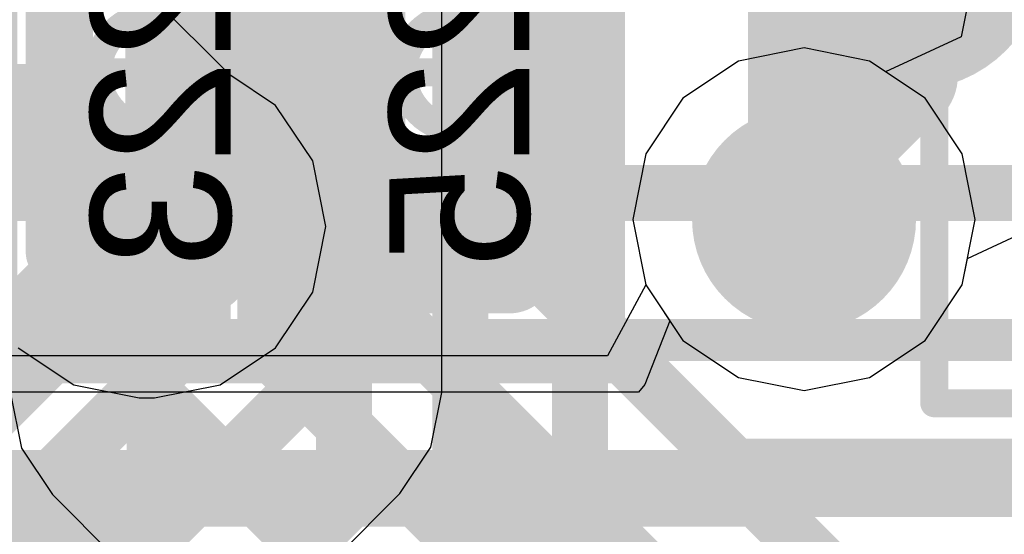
# Model space of a CAD drawing. Header units: millimetres. Extents: x -2 to 68, y -2 to 27.4.
# Tile 471 of 594: x 51.1 to 52.9, y 7.6 to 8.6. Entities that reach past the tile are written whole.
import ezdxf

# ---------------------------------------------------------------- set-up
doc = ezdxf.new("R2010")
doc.units = ezdxf.units.MM
for name, color, linetype in [('BottomLayer', 5, 'Continuous'), ('BottomPaste', 16, 'Continuous'), ('BottomSolder', 6, 'Continuous'), ('DrillGuide', 244, 'Continuous'), ('Mechanical10', 56, 'Continuous'), ('Mechanical13', 56, 'Continuous'), ('Mechanical15', 56, 'Continuous'), ('Mechanical17', 56, 'Continuous'), ('Mechanical6', 56, 'Continuous'), ('MidLayer1', 16, 'Continuous'), ('MidLayer2', 76, 'Continuous'), ('MidLayer3', 90, 'Continuous'), ('MidLayer4', 156, 'Continuous'), ('MidLayer5', 130, 'Continuous'), ('MidLayer6', 216, 'Continuous'), ('MidLayer7', 6, 'Continuous'), ('MidLayer8', 54, 'Continuous'), ('MultiLayer', 9, 'Continuous'), ('TopLayer', 1, 'Continuous'), ('TopPaste', 8, 'Continuous'), ('TopSolder', 216, 'Continuous'), ('ViaHoleLayer', 16, 'Continuous')]:
    doc.layers.add(name, color=color, linetype=linetype)

# ---------------------------------------------------------------- blocks, each defined once
blk = doc.blocks.new('BGA169C50P13X13_700X700X60_B_102')
at = {"layer": 'Mechanical10', "const_width": 0.1}
blk.add_lwpolyline([(3.5, -3.5), (-3.5, -3.5)], dxfattribs=at)
at = {"layer": 'Mechanical6', "const_width": 0.05}
blk.add_lwpolyline([(3.75, -3.75), (-3.75, -3.75)], dxfattribs=at)
blk = doc.blocks.new('CAP_0402_B_105')
at = {"layer": 'Mechanical6', "const_width": 0.05}
for points in [[(-0.9, -0.44), (-0.9, 0.44)], [(-0.9, -0.44), (0.9, -0.44)]]:
    blk.add_lwpolyline(points, dxfattribs=at)
at = {"layer": 'Mechanical6', "const_width": 0.025}
blk.add_lwpolyline([(-0.9125, -0.44, 1), (-0.8875, -0.44, 1)], format="xyb", close=True, dxfattribs=at)
blk.add_lwpolyline([(-0.9125, -0.44, 1), (-0.8875, -0.44, 1)], format="xyb", close=True, dxfattribs=at)
blk = doc.blocks.new('CAP_0201_B_111')
at = {"layer": 'BottomLayer', "const_width": 0.0806}
for points in [[(-0.3897, 0.0894, 1), (-0.3091, 0.0894, 1)], [(-0.2409, 0.0894, 1), (-0.1603, 0.0894, 1)], [(0.1603, 0.0894, 1), (0.2409, 0.0894, 1)], [(0.3091, 0.0894, 1), (0.3897, 0.0894, 1)], [(-0.3897, -0.0894, 1), (-0.3091, -0.0894, 1)], [(-0.2409, -0.0894, 1), (-0.1603, -0.0894, 1)], [(0.1603, -0.0894, 1), (0.2409, -0.0894, 1)], [(0.3091, -0.0894, 1), (0.3897, -0.0894, 1)]]:
    blk.add_lwpolyline(points, format="xyb", close=True, dxfattribs=at)
at = {"layer": 'BottomLayer'}
for points in [[(-0.2006, 0.17), (-0.3494, 0.17), (-0.2006, -0.17), (-0.3494, -0.17)], [(0.2006, -0.17), (0.3494, -0.17), (0.2006, 0.17), (0.3494, 0.17)], [(-0.12, 0.0894), (-0.43, 0.0894), (-0.12, -0.0894), (-0.43, -0.0894)], [(0.12, -0.0894), (0.43, -0.0894), (0.12, 0.0894), (0.43, 0.0894)]]:
    blk.add_solid(points, dxfattribs=at)
at = {"layer": 'BottomPaste', "const_width": 0.0806}
for points in [[(-0.3897, 0.0894, 1), (-0.3091, 0.0894, 1)], [(-0.2409, 0.0894, 1), (-0.1603, 0.0894, 1)], [(0.1603, 0.0894, 1), (0.2409, 0.0894, 1)], [(0.3091, 0.0894, 1), (0.3897, 0.0894, 1)], [(-0.3897, -0.0894, 1), (-0.3091, -0.0894, 1)], [(-0.2409, -0.0894, 1), (-0.1603, -0.0894, 1)], [(0.1603, -0.0894, 1), (0.2409, -0.0894, 1)], [(0.3091, -0.0894, 1), (0.3897, -0.0894, 1)]]:
    blk.add_lwpolyline(points, format="xyb", close=True, dxfattribs=at)
at = {"layer": 'BottomPaste'}
for points in [[(-0.2006, 0.17), (-0.3494, 0.17), (-0.2006, -0.17), (-0.3494, -0.17)], [(0.2006, -0.17), (0.3494, -0.17), (0.2006, 0.17), (0.3494, 0.17)], [(-0.12, 0.0894), (-0.43, 0.0894), (-0.12, -0.0894), (-0.43, -0.0894)], [(0.12, -0.0894), (0.43, -0.0894), (0.12, 0.0894), (0.43, 0.0894)]]:
    blk.add_solid(points, dxfattribs=at)
at = {"layer": 'BottomSolder', "const_width": 0.0806}
for points in [[(-0.3897, 0.0894, 1), (-0.3091, 0.0894, 1)], [(-0.2409, 0.0894, 1), (-0.1603, 0.0894, 1)], [(0.1603, 0.0894, 1), (0.2409, 0.0894, 1)], [(0.3091, 0.0894, 1), (0.3897, 0.0894, 1)], [(-0.3897, -0.0894, 1), (-0.3091, -0.0894, 1)], [(-0.2409, -0.0894, 1), (-0.1603, -0.0894, 1)], [(0.1603, -0.0894, 1), (0.2409, -0.0894, 1)], [(0.3091, -0.0894, 1), (0.3897, -0.0894, 1)]]:
    blk.add_lwpolyline(points, format="xyb", close=True, dxfattribs=at)
at = {"layer": 'BottomSolder'}
for points in [[(-0.2006, 0.17), (-0.3494, 0.17), (-0.2006, -0.17), (-0.3494, -0.17)], [(0.2006, -0.17), (0.3494, -0.17), (0.2006, 0.17), (0.3494, 0.17)], [(-0.12, 0.0894), (-0.43, 0.0894), (-0.12, -0.0894), (-0.43, -0.0894)], [(0.12, -0.0894), (0.43, -0.0894), (0.12, 0.0894), (0.43, 0.0894)]]:
    blk.add_solid(points, dxfattribs=at)
at = {"layer": 'Mechanical10', "const_width": 0.12}
for points in [[(0.32, 0.17), (-0.32, 0.17)], [(-0.32, -0.17), (-0.32, 0.17)], [(0.32, -0.17), (0.32, 0.17)], [(0.32, -0.17), (-0.32, -0.17)]]:
    blk.add_lwpolyline(points, dxfattribs=at)
at = {"layer": 'Mechanical10', "const_width": 0.06}
for points in [[(-0.35, 0.17, 1), (-0.29, 0.17, 1)], [(-0.35, 0.17, 1), (-0.29, 0.17, 1)], [(0.29, 0.17, 1), (0.35, 0.17, 1)], [(0.29, 0.17, 1), (0.35, 0.17, 1)], [(-0.35, -0.17, 1), (-0.29, -0.17, 1)], [(-0.35, -0.17, 1), (-0.29, -0.17, 1)], [(0.29, -0.17, 1), (0.35, -0.17, 1)], [(0.29, -0.17, 1), (0.35, -0.17, 1)]]:
    blk.add_lwpolyline(points, format="xyb", close=True, dxfattribs=at)
at = {"layer": 'Mechanical6', "const_width": 0.05}
for points in [[(0.53, 0.27), (-0.53, 0.27)], [(-0.53, -0.27), (-0.53, 0.27)], [(0.53, -0.27), (0.53, 0.27)], [(0, -0.135), (0, 0.135)], [(0.135, 0), (-0.135, 0)], [(0.53, -0.27), (-0.53, -0.27)]]:
    blk.add_lwpolyline(points, dxfattribs=at)
at = {"layer": 'Mechanical6'}
for points, const_width in [([(-0.5425, 0.27, 1), (-0.5175, 0.27, 1)], 0.025), ([(-0.5425, 0.27, 1), (-0.5175, 0.27, 1)], 0.025), ([(0.5175, 0.27, 1), (0.5425, 0.27, 1)], 0.025), ([(0.5175, 0.27, 1), (0.5425, 0.27, 1)], 0.025), ([(-0.0125, 0.135, 1), (0.0125, 0.135, 1)], 0.025), ([(0.1013, 0, 1), (-0.1013, 0, 1)], 0.05), ([(-0.1475, 0, 1), (-0.1225, 0, 1)], 0.025), ([(-0.1138, 0, 1), (-0.0888, 0, 1)], 0.025), ([(0.0888, 0, 1), (0.1138, 0, 1)], 0.025), ([(0.1225, 0, 1), (0.1475, 0, 1)], 0.025), ([(-0.0125, -0.135, 1), (0.0125, -0.135, 1)], 0.025), ([(-0.5425, -0.27, 1), (-0.5175, -0.27, 1)], 0.025), ([(-0.5425, -0.27, 1), (-0.5175, -0.27, 1)], 0.025), ([(0.5175, -0.27, 1), (0.5425, -0.27, 1)], 0.025), ([(0.5175, -0.27, 1), (0.5425, -0.27, 1)], 0.025)]:
    blk.add_lwpolyline(points, format="xyb", close=True, dxfattribs=dict(at, const_width=const_width))
blk = doc.blocks.new('CAP_0201_B_113')
at = {"layer": 'BottomLayer', "const_width": 0.0806}
for points in [[(-0.3897, 0.0894, 1), (-0.3091, 0.0894, 1)], [(-0.2409, 0.0894, 1), (-0.1603, 0.0894, 1)], [(0.1603, 0.0894, 1), (0.2409, 0.0894, 1)], [(0.3091, 0.0894, 1), (0.3897, 0.0894, 1)], [(-0.3897, -0.0894, 1), (-0.3091, -0.0894, 1)], [(-0.2409, -0.0894, 1), (-0.1603, -0.0894, 1)], [(0.1603, -0.0894, 1), (0.2409, -0.0894, 1)], [(0.3091, -0.0894, 1), (0.3897, -0.0894, 1)]]:
    blk.add_lwpolyline(points, format="xyb", close=True, dxfattribs=at)
at = {"layer": 'BottomLayer'}
for points in [[(-0.2006, 0.17), (-0.3494, 0.17), (-0.2006, -0.17), (-0.3494, -0.17)], [(0.2006, -0.17), (0.3494, -0.17), (0.2006, 0.17), (0.3494, 0.17)], [(-0.12, 0.0894), (-0.43, 0.0894), (-0.12, -0.0894), (-0.43, -0.0894)], [(0.12, -0.0894), (0.43, -0.0894), (0.12, 0.0894), (0.43, 0.0894)]]:
    blk.add_solid(points, dxfattribs=at)
at = {"layer": 'BottomPaste', "const_width": 0.0806}
for points in [[(-0.3897, 0.0894, 1), (-0.3091, 0.0894, 1)], [(-0.2409, 0.0894, 1), (-0.1603, 0.0894, 1)], [(0.1603, 0.0894, 1), (0.2409, 0.0894, 1)], [(0.3091, 0.0894, 1), (0.3897, 0.0894, 1)], [(-0.3897, -0.0894, 1), (-0.3091, -0.0894, 1)], [(-0.2409, -0.0894, 1), (-0.1603, -0.0894, 1)], [(0.1603, -0.0894, 1), (0.2409, -0.0894, 1)], [(0.3091, -0.0894, 1), (0.3897, -0.0894, 1)]]:
    blk.add_lwpolyline(points, format="xyb", close=True, dxfattribs=at)
at = {"layer": 'BottomPaste'}
for points in [[(-0.2006, 0.17), (-0.3494, 0.17), (-0.2006, -0.17), (-0.3494, -0.17)], [(0.2006, -0.17), (0.3494, -0.17), (0.2006, 0.17), (0.3494, 0.17)], [(-0.12, 0.0894), (-0.43, 0.0894), (-0.12, -0.0894), (-0.43, -0.0894)], [(0.12, -0.0894), (0.43, -0.0894), (0.12, 0.0894), (0.43, 0.0894)]]:
    blk.add_solid(points, dxfattribs=at)
at = {"layer": 'BottomSolder', "const_width": 0.0806}
for points in [[(-0.3897, 0.0894, 1), (-0.3091, 0.0894, 1)], [(-0.2409, 0.0894, 1), (-0.1603, 0.0894, 1)], [(0.1603, 0.0894, 1), (0.2409, 0.0894, 1)], [(0.3091, 0.0894, 1), (0.3897, 0.0894, 1)], [(-0.3897, -0.0894, 1), (-0.3091, -0.0894, 1)], [(-0.2409, -0.0894, 1), (-0.1603, -0.0894, 1)], [(0.1603, -0.0894, 1), (0.2409, -0.0894, 1)], [(0.3091, -0.0894, 1), (0.3897, -0.0894, 1)]]:
    blk.add_lwpolyline(points, format="xyb", close=True, dxfattribs=at)
at = {"layer": 'BottomSolder'}
for points in [[(-0.2006, 0.17), (-0.3494, 0.17), (-0.2006, -0.17), (-0.3494, -0.17)], [(0.2006, -0.17), (0.3494, -0.17), (0.2006, 0.17), (0.3494, 0.17)], [(-0.12, 0.0894), (-0.43, 0.0894), (-0.12, -0.0894), (-0.43, -0.0894)], [(0.12, -0.0894), (0.43, -0.0894), (0.12, 0.0894), (0.43, 0.0894)]]:
    blk.add_solid(points, dxfattribs=at)
at = {"layer": 'Mechanical10', "const_width": 0.12}
for points in [[(-0.32, -0.17), (-0.32, 0.17)], [(0.32, 0.17), (-0.32, 0.17)], [(0.32, -0.17), (0.32, 0.17)], [(0.32, -0.17), (-0.32, -0.17)]]:
    blk.add_lwpolyline(points, dxfattribs=at)
at = {"layer": 'Mechanical10', "const_width": 0.06}
for points in [[(-0.35, 0.17, 1), (-0.29, 0.17, 1)], [(-0.35, 0.17, 1), (-0.29, 0.17, 1)], [(0.29, 0.17, 1), (0.35, 0.17, 1)], [(0.29, 0.17, 1), (0.35, 0.17, 1)], [(-0.35, -0.17, 1), (-0.29, -0.17, 1)], [(-0.35, -0.17, 1), (-0.29, -0.17, 1)], [(0.29, -0.17, 1), (0.35, -0.17, 1)], [(0.29, -0.17, 1), (0.35, -0.17, 1)]]:
    blk.add_lwpolyline(points, format="xyb", close=True, dxfattribs=at)
at = {"layer": 'Mechanical6', "const_width": 0.05}
for points in [[(-0.53, -0.27), (-0.53, 0.27)], [(0.53, 0.27), (-0.53, 0.27)], [(0.53, -0.27), (0.53, 0.27)], [(0, -0.135), (0, 0.135)], [(0.135, 0), (-0.135, 0)], [(0.53, -0.27), (-0.53, -0.27)]]:
    blk.add_lwpolyline(points, dxfattribs=at)
at = {"layer": 'Mechanical6'}
for points, const_width in [([(-0.5425, 0.27, 1), (-0.5175, 0.27, 1)], 0.025), ([(-0.5425, 0.27, 1), (-0.5175, 0.27, 1)], 0.025), ([(0.5175, 0.27, 1), (0.5425, 0.27, 1)], 0.025), ([(0.5175, 0.27, 1), (0.5425, 0.27, 1)], 0.025), ([(-0.0125, 0.135, 1), (0.0125, 0.135, 1)], 0.025), ([(0.1013, 0, 1), (-0.1013, 0, 1)], 0.05), ([(-0.1475, 0, 1), (-0.1225, 0, 1)], 0.025), ([(-0.1138, 0, 1), (-0.0888, 0, 1)], 0.025), ([(0.0888, 0, 1), (0.1138, 0, 1)], 0.025), ([(0.1225, 0, 1), (0.1475, 0, 1)], 0.025), ([(-0.0125, -0.135, 1), (0.0125, -0.135, 1)], 0.025), ([(-0.5425, -0.27, 1), (-0.5175, -0.27, 1)], 0.025), ([(-0.5425, -0.27, 1), (-0.5175, -0.27, 1)], 0.025), ([(0.5175, -0.27, 1), (0.5425, -0.27, 1)], 0.025), ([(0.5175, -0.27, 1), (0.5425, -0.27, 1)], 0.025)]:
    blk.add_lwpolyline(points, format="xyb", close=True, dxfattribs=dict(at, const_width=const_width))
blk = doc.blocks.new('MT53D512M32D2DS_053_WT_D_F_________1_168')
at = {"layer": 'Mechanical13', "const_width": 0.1}
blk.add_lwpolyline([(5, 7.25), (-5, 7.25)], dxfattribs=at)
at = {"layer": 'Mechanical15', "const_width": 0.05}
blk.add_lwpolyline([(5.25, 7.5), (-5.25, 7.5)], dxfattribs=at)
at = {"layer": 'TopLayer', "const_width": 0.14}
blk.add_lwpolyline([(-1.27, 6.825, 1), (-1.13, 6.825, 1)], format="xyb", close=True, dxfattribs=at)
at = {"layer": 'TopPaste', "const_width": 0.14}
blk.add_lwpolyline([(-1.27, 6.825, 1), (-1.13, 6.825, 1)], format="xyb", close=True, dxfattribs=at)
at = {"layer": 'TopSolder', "const_width": 0.2416}
blk.add_lwpolyline([(-1.3208, 6.825, 1), (-1.0792, 6.825, 1)], format="xyb", close=True, dxfattribs=at)

msp = doc.modelspace()

# ---------------------------------------------------------------- linework, layer by layer
at = {"layer": 'BottomLayer'}
for points, const_width in [([(52.51, 8.2028), (52.51, 8.855)], 0.2), ([(51.35, 7.56), (51.35, 8.19)], 0.1), ([(51.35, 8.19), (51.895, 8.19)], 0.1)]:
    msp.add_lwpolyline(points, dxfattribs=dict(at, const_width=const_width))
for points, const_width in [([(52.41, 8.2028, 1), (52.61, 8.2028, 1)], 0.2), ([(51.275, 8.19, 1), (51.425, 8.19, 1)], 0.15), ([(52.46, 8.2028, 1), (52.56, 8.2028, 1)], 0.1), ([(51.325, 8.19, 1), (51.375, 8.19, 1)], 0.05), ([(51.325, 8.19, 1), (51.375, 8.19, 1)], 0.05), ([(51.87, 8.19, 1), (51.92, 8.19, 1)], 0.05), ([(51.9342, 7.5722, 1), (52.0842, 7.5722, 1)], 0.15)]:
    msp.add_lwpolyline(points, format="xyb", close=True, dxfattribs=dict(at, const_width=const_width))
at = {"layer": 'DrillGuide'}
for points, const_width in [([(52.46, 8.2028, 1), (52.56, 8.2028, 1)], 0.1), ([(51.325, 8.19, 1), (51.375, 8.19, 1)], 0.05)]:
    msp.add_lwpolyline(points, format="xyb", close=True, dxfattribs=dict(at, const_width=const_width))
at = {"layer": 'MidLayer1'}
for p, q in [((52.8001, 8.5762), (52.7907, 8.5289)), ((52.7907, 8.5289), (52.6557, 8.4663)), ((52.51, 8.5087), (52.393, 8.4854)), ((52.6271, 8.4854), (52.51, 8.5087)), ((52.393, 8.4854), (52.2938, 8.4191)), ((52.6557, 8.4663), (52.6271, 8.4854)), ((52.2938, 8.4191), (52.2274, 8.3199)), ((52.2274, 8.3199), (52.2042, 8.2028)), ((52.2042, 8.2028), (52.2274, 8.0858)), ((52.802, 8.1331), (52.937, 8.1957)), ((52.7926, 8.0858), (52.802, 8.1331)), ((52.2274, 8.0858), (52.2938, 7.9866)), ((52.7263, 7.9866), (52.7926, 8.0858)), ((52.2938, 7.9866), (52.393, 7.9203)), ((52.6271, 7.9203), (52.7263, 7.9866)), ((52.393, 7.9203), (52.51, 7.897)), ((52.51, 7.897), (52.6271, 7.9203))]:
    msp.add_line(p, q, dxfattribs=at)
at = {"layer": 'MidLayer1', "const_width": 0.2}
msp.add_lwpolyline([(52.41, 8.2028, 1), (52.61, 8.2028, 1)], format="xyb", close=True, dxfattribs=at)
at = {"layer": 'MidLayer2'}
for p, q in [((51.8629, 7.8936), (51.8629, 8.9336)), ((52.8001, 8.5762), (52.7907, 8.5289)), ((52.7907, 8.5289), (52.6557, 8.4663)), ((52.51, 8.5087), (52.393, 8.4854)), ((52.6271, 8.4854), (52.51, 8.5087)), ((52.393, 8.4854), (52.2938, 8.4191)), ((52.6557, 8.4663), (52.6271, 8.4854)), ((52.2938, 8.4191), (52.2274, 8.3199)), ((52.2274, 8.3199), (52.2042, 8.2028)), ((52.2042, 8.2028), (52.2274, 8.0858)), ((52.802, 8.1331), (52.937, 8.1957)), ((52.7926, 8.0858), (52.802, 8.1331)), ((52.2274, 8.0858), (52.2938, 7.9866)), ((52.7263, 7.9866), (52.7926, 8.0858)), ((52.2938, 7.9866), (52.393, 7.9203)), ((52.6271, 7.9203), (52.7263, 7.9866)), ((52.393, 7.9203), (52.51, 7.897)), ((52.51, 7.897), (52.6271, 7.9203)), ((51.8435, 7.7961), (51.8629, 7.8936)), ((51.7882, 7.7134), (51.8435, 7.7961)), ((51.5286, 7.4538), (51.7882, 7.7134))]:
    msp.add_line(p, q, dxfattribs=at)
at = {"layer": 'MidLayer2', "const_width": 0.1}
for points in [[(51.3738, 8.1689), (51.3738, 9.2792)], [(51.608, 7.8936), (51.608, 9.1562)], [(51.0389, 7.834), (51.3738, 8.1689)], [(51.3484, 7.634), (51.608, 7.8936)], [(48.3783, 7.634), (51.3484, 7.634)]]:
    msp.add_lwpolyline(points, dxfattribs=at)
at = {"layer": 'MidLayer2'}
for points, const_width in [([(52.41, 8.2028, 1), (52.61, 8.2028, 1)], 0.2), ([(51.3488, 8.1689, 1), (51.3988, 8.1689, 1)], 0.05), ([(51.3488, 8.1689, 1), (51.3988, 8.1689, 1)], 0.05), ([(51.583, 7.8936, 1), (51.633, 7.8936, 1)], 0.05), ([(51.583, 7.8936, 1), (51.633, 7.8936, 1)], 0.05), ([(51.3234, 7.634, 1), (51.3734, 7.634, 1)], 0.05), ([(51.3234, 7.634, 1), (51.3734, 7.634, 1)], 0.05)]:
    msp.add_lwpolyline(points, format="xyb", close=True, dxfattribs=dict(at, const_width=const_width))
at = {"layer": 'MidLayer3'}
for p, q in [((52.8001, 8.5762), (52.7907, 8.5289)), ((52.7907, 8.5289), (52.6557, 8.4663)), ((52.51, 8.5087), (52.393, 8.4854)), ((52.6271, 8.4854), (52.51, 8.5087)), ((52.393, 8.4854), (52.2938, 8.4191)), ((52.6557, 8.4663), (52.6271, 8.4854)), ((52.2938, 8.4191), (52.2274, 8.3199)), ((52.2274, 8.3199), (52.2042, 8.2028)), ((52.2042, 8.2028), (52.2274, 8.0858)), ((52.2274, 8.0858), (52.2705, 8.0214)), ((52.2705, 8.0214), (52.2258, 7.9078)), ((52.2258, 7.9078), (52.2142, 7.8944)), ((52.2142, 7.8944), (45.8746, 7.8944))]:
    msp.add_line(p, q, dxfattribs=at)
at = {"layer": 'MidLayer3', "const_width": 0.2}
msp.add_lwpolyline([(52.41, 8.2028, 1), (52.61, 8.2028, 1)], format="xyb", close=True, dxfattribs=at)
at = {"layer": 'MidLayer3', "const_width": 0.12}
msp.add_lwpolyline([(45.807, 7.7313), (53.993, 7.7313)], dxfattribs=at)
at = {"layer": 'MidLayer4'}
for p, q in [((51.4847, 8.4608), (51.349, 8.5965)), ((52.8001, 8.5762), (52.7907, 8.5289)), ((52.7907, 8.5289), (52.6557, 8.4663)), ((52.51, 8.5087), (52.393, 8.4854)), ((52.6271, 8.4854), (52.51, 8.5087)), ((52.393, 8.4854), (52.2938, 8.4191)), ((52.6557, 8.4663), (52.6271, 8.4854)), ((51.5663, 8.4063), (51.4847, 8.4608)), ((51.6326, 8.3071), (51.5663, 8.4063)), ((52.2938, 8.4191), (52.2274, 8.3199)), ((52.2274, 8.3199), (52.2042, 8.2028)), ((51.6559, 8.19), (51.6326, 8.3071)), ((52.2042, 8.2028), (52.2274, 8.0858)), ((52.802, 8.1331), (52.937, 8.1957)), ((51.6326, 8.0729), (51.6559, 8.19)), ((52.7926, 8.0858), (52.802, 8.1331)), ((51.5663, 7.9737), (51.6326, 8.0729)), ((52.2274, 8.0858), (52.2938, 7.9866)), ((52.7263, 7.9866), (52.7926, 8.0858)), ((52.2938, 7.9866), (52.393, 7.9203)), ((52.6271, 7.9203), (52.7263, 7.9866)), ((51.1067, 7.9737), (51.2059, 7.9074)), ((51.4671, 7.9074), (51.5663, 7.9737)), ((52.393, 7.9203), (52.51, 7.897)), ((52.51, 7.897), (52.6271, 7.9203)), ((51.2059, 7.9074), (51.3229, 7.8841)), ((51.35, 7.8841), (51.4671, 7.9074)), ((51.3229, 7.8841), (51.323, 7.8841)), ((51.323, 7.8841), (51.35, 7.8841))]:
    msp.add_line(p, q, dxfattribs=at)
at = {"layer": 'MidLayer4', "const_width": 0.2}
for points in [[(50.4069, 8.3802), (51.1327, 8.3802)], [(51.1327, 8.3802), (51.3229, 8.19)], [(51.3229, 8.19), (51.35, 8.19)]]:
    msp.add_lwpolyline(points, dxfattribs=at)
at = {"layer": 'MidLayer4'}
for points, const_width in [([(51.0827, 8.3802, 1), (51.1827, 8.3802, 1)], 0.1), ([(51.0827, 8.3802, 1), (51.1827, 8.3802, 1)], 0.1), ([(52.41, 8.2028, 1), (52.61, 8.2028, 1)], 0.2), ([(51.275, 8.19, 1), (51.425, 8.19, 1)], 0.15), ([(51.2729, 8.19, 1), (51.3729, 8.19, 1)], 0.1), ([(51.2729, 8.19, 1), (51.3729, 8.19, 1)], 0.1), ([(51.3, 8.19, 1), (51.4, 8.19, 1)], 0.1), ([(51.9342, 7.5722, 1), (52.0842, 7.5722, 1)], 0.15)]:
    msp.add_lwpolyline(points, format="xyb", close=True, dxfattribs=dict(at, const_width=const_width))
at = {"layer": 'MidLayer5'}
for p, q in [((52.8001, 8.5762), (52.7907, 8.5289)), ((52.7907, 8.5289), (52.6557, 8.4663)), ((52.51, 8.5087), (52.393, 8.4854)), ((52.6271, 8.4854), (52.51, 8.5087)), ((52.393, 8.4854), (52.2938, 8.4191)), ((52.6557, 8.4663), (52.6271, 8.4854)), ((52.2938, 8.4191), (52.2274, 8.3199)), ((52.2274, 8.3199), (52.2042, 8.2028)), ((52.2042, 8.2028), (52.2274, 8.0858)), ((52.2274, 8.0858), (52.1592, 7.9594)), ((52.1592, 7.9594), (50.6336, 7.9594))]:
    msp.add_line(p, q, dxfattribs=at)
for points, const_width in [([(52.41, 8.2028, 1), (52.61, 8.2028, 1)], 0.2), ([(52.4006, 7.7045, 1), (52.4506, 7.7045, 1)], 0.05), ([(52.4006, 7.7045, 1), (52.4506, 7.7045, 1)], 0.05)]:
    msp.add_lwpolyline(points, format="xyb", close=True, dxfattribs=dict(at, const_width=const_width))
at = {"layer": 'MidLayer5', "const_width": 0.1}
for points in [[(50.4059, 7.7045), (52.4256, 7.7045)], [(52.4256, 7.7045), (53.075, 7.0551)]]:
    msp.add_lwpolyline(points, dxfattribs=at)
at = {"layer": 'MidLayer6'}
for p, q in [((51.093, 7.8917), (51.1124, 7.7941)), ((51.1124, 7.7941), (51.1676, 7.7114)), ((51.1676, 7.7114), (51.5153, 7.3638))]:
    msp.add_line(p, q, dxfattribs=at)
at = {"layer": 'MidLayer6', "const_width": 0.1}
for points in [[(51.3478, 7.8917), (51.3478, 9.3163)], [(51.5478, 7.9745), (51.5478, 9.2335)], [(51.7478, 8.0573), (51.7478, 9.1507)], [(51.9478, 8.1994), (51.9478, 9.0678)], [(51.9478, 8.1994), (52.3861, 7.7611)], [(51.7478, 8.0573), (52.2441, 7.5611)], [(51.5478, 7.9745), (52.1612, 7.3611)], [(51.3478, 7.8917), (52.1067, 7.1328)], [(52.3861, 7.7611), (53.1568, 7.7611)]]:
    msp.add_lwpolyline(points, dxfattribs=at)
at = {"layer": 'MidLayer6'}
for points, const_width in [([(52.41, 8.2028, 1), (52.61, 8.2028, 1)], 0.2), ([(51.9228, 8.1994, 1), (51.9728, 8.1994, 1)], 0.05), ([(51.9228, 8.1994, 1), (51.9728, 8.1994, 1)], 0.05), ([(51.7228, 8.0573, 1), (51.7728, 8.0573, 1)], 0.05), ([(51.7228, 8.0573, 1), (51.7728, 8.0573, 1)], 0.05), ([(51.5228, 7.9745, 1), (51.5728, 7.9745, 1)], 0.05), ([(51.5228, 7.9745, 1), (51.5728, 7.9745, 1)], 0.05), ([(51.3228, 7.8917, 1), (51.3728, 7.8917, 1)], 0.05), ([(51.3228, 7.8917, 1), (51.3728, 7.8917, 1)], 0.05), ([(52.3611, 7.7611, 1), (52.4111, 7.7611, 1)], 0.05), ([(52.3611, 7.7611, 1), (52.4111, 7.7611, 1)], 0.05)]:
    msp.add_lwpolyline(points, format="xyb", close=True, dxfattribs=dict(at, const_width=const_width))
at = {"layer": 'MidLayer7'}
for p, q in [((52.51, 8.5087), (52.393, 8.4854)), ((52.6271, 8.4854), (52.51, 8.5087)), ((52.393, 8.4854), (52.2938, 8.4191)), ((52.7263, 8.4191), (52.6271, 8.4854)), ((52.2938, 8.4191), (52.2274, 8.3199)), ((52.7926, 8.3199), (52.7263, 8.4191)), ((52.2274, 8.3199), (52.2042, 8.2028)), ((52.8159, 8.2028), (52.7926, 8.3199)), ((52.2042, 8.2028), (52.2274, 8.0858)), ((52.7926, 8.0858), (52.8159, 8.2028)), ((52.2274, 8.0858), (52.2938, 7.9866)), ((52.7263, 7.9866), (52.7926, 8.0858)), ((52.2938, 7.9866), (52.393, 7.9203)), ((52.6271, 7.9203), (52.7263, 7.9866)), ((52.393, 7.9203), (52.51, 7.897)), ((52.51, 7.897), (52.6271, 7.9203))]:
    msp.add_line(p, q, dxfattribs=at)
at = {"layer": 'MidLayer7', "const_width": 0.2}
msp.add_lwpolyline([(52.41, 8.2028, 1), (52.61, 8.2028, 1)], format="xyb", close=True, dxfattribs=at)
at = {"layer": 'MidLayer8'}
for p, q in [((52.51, 8.5087), (52.393, 8.4854)), ((52.6271, 8.4854), (52.51, 8.5087)), ((52.393, 8.4854), (52.2938, 8.4191)), ((52.7263, 8.4191), (52.6271, 8.4854)), ((52.2938, 8.4191), (52.2274, 8.3199)), ((52.7926, 8.3199), (52.7263, 8.4191)), ((52.2274, 8.3199), (52.2042, 8.2028)), ((52.8159, 8.2028), (52.7926, 8.3199)), ((52.2042, 8.2028), (52.2274, 8.0858)), ((52.7926, 8.0858), (52.8159, 8.2028)), ((52.2274, 8.0858), (52.2938, 7.9866)), ((52.7263, 7.9866), (52.7926, 8.0858)), ((52.2938, 7.9866), (52.393, 7.9203)), ((52.6271, 7.9203), (52.7263, 7.9866)), ((52.393, 7.9203), (52.51, 7.897)), ((52.51, 7.897), (52.6271, 7.9203))]:
    msp.add_line(p, q, dxfattribs=at)
at = {"layer": 'MidLayer8', "const_width": 0.2}
msp.add_lwpolyline([(52.41, 8.2028, 1), (52.61, 8.2028, 1)], format="xyb", close=True, dxfattribs=at)
at = {"layer": 'MultiLayer'}
for points, const_width in [([(52.41, 8.2028, 1), (52.61, 8.2028, 1)], 0.2), ([(51.275, 8.19, 1), (51.425, 8.19, 1)], 0.15), ([(51.9342, 7.5722, 1), (52.0842, 7.5722, 1)], 0.15)]:
    msp.add_lwpolyline(points, format="xyb", close=True, dxfattribs=dict(at, const_width=const_width))
at = {"layer": 'TopLayer'}
for points, const_width in [([(51.1892, 8.1163), (51.1892, 11.6512)], 0.1), ([(51.436, 8.014), (51.436, 11.387)], 0.1), ([(51.6882, 7.6917), (51.6882, 11.2822)], 0.1), ([(51.896, 7.546), (51.896, 10.628)], 0.1), ([(52.11, 7.3735), (52.11, 9.1593)], 0.1), ([(52.6847, 8.4587), (52.6847, 8.6597)], 0.2), ([(52.51, 8.284), (52.6847, 8.4587)], 0.2), ([(52.51, 8.2028), (52.51, 8.284)], 0.2), ([(50.9371, 7.8643), (51.1892, 8.1163)], 0.1), ([(51.0407, 7.6143), (51.4382, 8.0118)], 0.1), ([(51.436, 8.014), (51.4382, 8.0118)], 0.1), ([(51.3608, 7.3643), (51.6882, 7.6917)], 0.1)]:
    msp.add_lwpolyline(points, dxfattribs=dict(at, const_width=const_width))
for points, const_width in [([(52.6347, 8.4587, 1), (52.7347, 8.4587, 1)], 0.1), ([(52.6347, 8.4587, 1), (52.7347, 8.4587, 1)], 0.1), ([(52.41, 8.2028, 1), (52.61, 8.2028, 1)], 0.2), ([(52.46, 8.284, 1), (52.56, 8.284, 1)], 0.1), ([(52.46, 8.284, 1), (52.56, 8.284, 1)], 0.1), ([(52.46, 8.2028, 1), (52.56, 8.2028, 1)], 0.1), ([(51.1642, 8.1163, 1), (51.2142, 8.1163, 1)], 0.05), ([(51.1642, 8.1163, 1), (51.2142, 8.1163, 1)], 0.05), ([(51.411, 8.014, 1), (51.461, 8.014, 1)], 0.05), ([(51.411, 8.014, 1), (51.461, 8.014, 1)], 0.05), ([(51.4132, 8.0118, 1), (51.4632, 8.0118, 1)], 0.05), ([(51.4132, 8.0118, 1), (51.4632, 8.0118, 1)], 0.05), ([(51.6632, 7.6917, 1), (51.7132, 7.6917, 1)], 0.05), ([(51.6632, 7.6917, 1), (51.7132, 7.6917, 1)], 0.05)]:
    msp.add_lwpolyline(points, format="xyb", close=True, dxfattribs=dict(at, const_width=const_width))
at = {"layer": 'ViaHoleLayer'}
for points, const_width in [([(52.46, 8.2028, 1), (52.56, 8.2028, 1)], 0.1), ([(51.325, 8.19, 1), (51.375, 8.19, 1)], 0.05)]:
    msp.add_lwpolyline(points, format="xyb", close=True, dxfattribs=dict(at, const_width=const_width))

# ---------------------------------------------------------------- block references
for name, p, rotation in [('MT53D512M32D2DS_053_WT_D_F_________1_168', (51.5, 15.5), 180), ('CAP_0201_B_113', (51.35, 8.465), 270), ('CAP_0201_B_111', (51.895, 8.465), 270), ('BGA169C50P13X13_700X700X60_B_102', (52.015, 4.225), 180)]:
    msp.add_blockref(name, p, dxfattribs=dict(rotation=rotation))
msp.add_blockref('CAP_0402_B_105', (53.6426, 8.3145))

# ---------------------------------------------------------------- texts
at = {"layer": 'Mechanical17', "text_generation_flag": 2}
for s, p in [('C223', (51.4858, 8.9154)), ('C225', (52.0192, 8.9154))]:
    msp.add_text(s, height=0.25, rotation=90, dxfattribs=at).set_placement(p)

doc.saveas('drawing.dxf')
